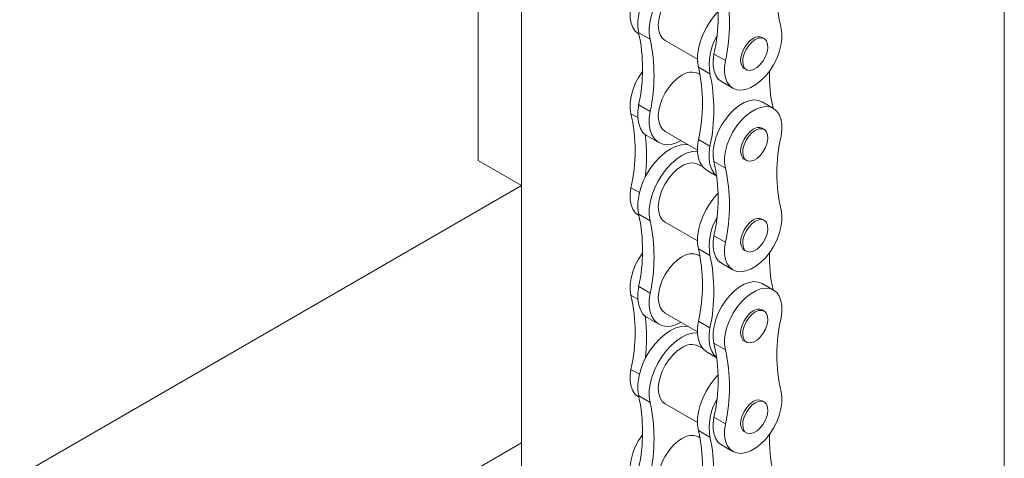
# Model space of a CAD drawing. Header units: millimetres. Extents: x 525 to 29324, y 175 to 20618.
# Tile 466 of 588: x 25339 to 25621, y 13377 to 13502. Entities that reach past the tile are written whole.
import ezdxf

# ---------------------------------------------------------------- set-up
doc = ezdxf.new("R2010")
doc.units = ezdxf.units.MM
doc.linetypes.add('SLD-Continua', pattern=[0])

msp = doc.modelspace()

# ---------------------------------------------------------------- linework, layer by layer
at = {"color": 7, "linetype": 'SLD-Continua', "lineweight": 18, "ltscale": 35}
for p, q in [((25620.72, 13085.4), (25620.72, 13688.11)), ((25482.84, 13038.49), (25482.84, 13608.53)), ((25482.84, 13038.49), (25482.84, 13608.53)), ((25482.84, 13038.49), (25482.84, 13608.53)), ((25482.84, 13038.49), (25482.84, 13608.53)), ((25482.84, 13038.49), (25482.84, 13608.53)), ((25482.84, 13038.49), (25482.84, 13608.53)), ((25482.84, 13038.49), (25482.84, 13608.53)), ((25482.84, 13038.49), (25482.84, 13608.53)), ((25470.46, 13462.12), (25470.46, 13601.38)), ((25470.46, 13462.12), (25470.46, 13601.38)), ((25470.46, 13462.12), (25470.46, 13601.38)), ((25470.46, 13462.12), (25470.46, 13601.38)), ((25470.46, 13462.12), (25470.46, 13601.38)), ((25470.46, 13462.12), (25470.46, 13601.38)), ((25470.46, 13462.12), (25470.46, 13601.38)), ((25470.46, 13462.12), (25470.46, 13601.38)), ((25516.22, 13498.3), (25516.37, 13498.21)), ((25516.28, 13498.58), (25519.55, 13496.7)), ((25523.84, 13496.33), (25533.09, 13490.99)), ((25552.13, 13496.88), (25551.55, 13497.22)), ((25541.05, 13490.6), (25537.78, 13492.49)), ((25533.83, 13486.63), (25533.36, 13486.9)), ((25536.64, 13486.83), (25533.38, 13488.72)), ((25546.45, 13488.39), (25547.04, 13488.05)), ((25539.92, 13484.62), (25543.19, 13482.73)), ((25554.81, 13476.94), (25551.55, 13478.83)), ((25514.08, 13475.46), (25516.02, 13474.34)), ((25516.28, 13477.96), (25519.55, 13476.07)), ((25523.84, 13470.4), (25533.09, 13465.06)), ((25552.13, 13470.95), (25551.55, 13471.29)), ((25518.73, 13469.09), (25522, 13467.21)), ((25536.64, 13466.21), (25533.38, 13468.09)), ((25482.84, 13454.97), (25470.46, 13462.12)), ((25482.84, 13454.97), (25470.46, 13462.12)), ((25482.84, 13454.97), (25470.46, 13462.12)), ((25482.84, 13454.97), (25470.46, 13462.12)), ((25482.84, 13454.97), (25470.46, 13462.12)), ((25482.84, 13454.97), (25470.46, 13462.12)), ((25482.84, 13454.97), (25470.46, 13462.12)), ((25482.84, 13454.97), (25470.46, 13462.12)), ((25541.05, 13459.89), (25537.78, 13461.78)), ((25546.45, 13462.46), (25547.04, 13462.12)), ((25534.62, 13460.24), (25533.36, 13460.97)), ((25535.83, 13459.22), (25538.58, 13457.64)), ((25482.84, 13454.97), (24941.9, 13142.78)), ((25482.84, 13454.97), (24941.9, 13142.78)), ((25482.84, 13454.97), (24941.9, 13142.78)), ((25482.84, 13454.97), (24941.9, 13142.78)), ((25482.84, 13454.97), (24941.9, 13142.78)), ((25482.84, 13454.97), (24941.9, 13142.78)), ((25482.84, 13454.97), (24941.9, 13142.78)), ((25482.84, 13454.97), (24941.9, 13142.78)), ((25482.84, 13381.48), (25482.84, 13454.97)), ((25482.84, 13381.48), (25482.84, 13454.97)), ((25482.84, 13381.48), (25482.84, 13454.97)), ((25482.84, 13381.48), (25482.84, 13454.97)), ((25482.84, 13381.48), (25482.84, 13454.97)), ((25482.84, 13381.48), (25482.84, 13454.97)), ((25482.84, 13381.48), (25482.84, 13454.97)), ((25482.84, 13381.48), (25482.84, 13454.97)), ((25514.08, 13454.31), (25516.48, 13452.93)), ((25516.22, 13446.44), (25516.37, 13446.36)), ((25516.28, 13446.73), (25519.55, 13444.84)), ((25523.84, 13444.47), (25533.09, 13439.13)), ((25552.13, 13445.02), (25551.55, 13445.36)), ((25541.05, 13438.75), (25537.78, 13440.63)), ((25536.64, 13434.97), (25533.38, 13436.86)), ((25546.45, 13436.53), (25547.04, 13436.19)), ((25533.83, 13434.77), (25533.36, 13435.04)), ((25539.92, 13432.76), (25543.19, 13430.88)), ((25516.28, 13426.1), (25519.55, 13424.22)), ((25554.81, 13425.09), (25551.55, 13426.97)), ((25514.08, 13423.6), (25516.02, 13422.48)), ((25552.13, 13419.09), (25551.55, 13419.43)), ((25518.73, 13417.24), (25522, 13415.35)), ((25523.84, 13418.54), (25533.09, 13413.2)), ((25536.64, 13414.35), (25533.38, 13416.24)), ((25546.45, 13410.6), (25547.04, 13410.27)), ((25534.62, 13408.39), (25533.36, 13409.11)), ((25541.05, 13408.03), (25537.78, 13409.92)), ((25535.83, 13407.37), (25538.58, 13405.78)), ((25514.08, 13402.46), (25516.48, 13401.07)), ((25516.22, 13394.59), (25516.37, 13394.5)), ((25516.28, 13394.87), (25519.55, 13392.99)), ((25523.84, 13392.61), (25533.09, 13387.27)), ((25552.13, 13393.16), (25551.55, 13393.5)), ((25541.05, 13386.89), (25537.78, 13388.78)), ((25533.83, 13382.91), (25533.36, 13383.18)), ((25536.64, 13383.12), (25533.38, 13385)), ((25546.45, 13384.68), (25547.04, 13384.34)), ((25482.84, 13381.48), (24941.9, 13069.28)), ((25482.84, 13381.48), (24941.9, 13069.28)), ((25482.84, 13381.48), (24941.9, 13069.28)), ((25482.84, 13381.48), (24941.9, 13069.28)), ((25482.84, 13381.48), (24941.9, 13069.28)), ((25482.84, 13381.48), (24941.9, 13069.28)), ((25482.84, 13381.48), (24941.9, 13069.28)), ((25482.84, 13381.48), (24941.9, 13069.28)), ((25539.92, 13380.91), (25543.19, 13379.02))]:
    msp.add_line(p, q, dxfattribs=at)
at = {"color": 7, "linetype": 'SLD-Continua', "lineweight": 18, "ltscale": 35, "flags": 128}
for points in [[(25530.45, 13518.44), (25529.78, 13518.52), (25528.37, 13518.42), (25526.87, 13517.99), (25525.33, 13517.25), (25523.8, 13516.22), (25522.3, 13514.91), (25520.89, 13513.38), (25519.6, 13511.66), (25518.46, 13509.8), (25517.51, 13507.85), (25516.78, 13505.86), (25516.28, 13503.88), (25516.02, 13501.98), (25516.02, 13500.2), (25516.28, 13498.58)], [(25533.1, 13516.63), (25533.05, 13516.63), (25531.63, 13516.53), (25530.14, 13516.11), (25528.6, 13515.36), (25527.06, 13514.33), (25525.57, 13513.03), (25524.15, 13511.5), (25522.86, 13509.78), (25521.73, 13507.92), (25520.78, 13505.96), (25520.05, 13503.97), (25519.54, 13502), (25519.29, 13500.09), (25519.29, 13498.31), (25519.55, 13496.7)], [(25528.6, 13512.36), (25527.29, 13511.45), (25526.02, 13510.28), (25524.86, 13508.88), (25523.84, 13507.33), (25523, 13505.67), (25522.38, 13503.96), (25521.99, 13502.28), (25521.87, 13500.69), (25521.99, 13499.25), (25522.38, 13498.01), (25523, 13497.02), (25523.84, 13496.33), (25523.84, 13496.33)], [(25514.08, 13506.17), (25513.84, 13504.41), (25513.85, 13502.76), (25514.1, 13501.29), (25514.6, 13500.03), (25515.31, 13499.02), (25516.22, 13498.3)], [(25538.88, 13504.53), (25537.98, 13503.52), (25536.69, 13501.79), (25535.56, 13499.93), (25534.61, 13497.98), (25533.88, 13495.99), (25533.38, 13494.01), (25533.12, 13492.11), (25533.12, 13490.33), (25533.38, 13488.72)], [(25541.05, 13490.6), (25540.81, 13488.84), (25540.82, 13487.2), (25541.07, 13485.72), (25541.57, 13484.46), (25542.29, 13483.45), (25543.21, 13482.73), (25544.3, 13482.3), (25545.54, 13482.19), (25546.88, 13482.41), (25548.29, 13482.93), (25549.71, 13483.76), (25551.12, 13484.85), (25552.46, 13486.19), (25553.7, 13487.73), (25554.8, 13489.41), (25555.72, 13491.21), (25556.44, 13493.04), (25556.93, 13494.88), (25557.19, 13496.65), (25557.19, 13498.3), (25556.96, 13499.79)], [(25549, 13496.96), (25548.03, 13496.25), (25547.13, 13495.28), (25546.37, 13494.12), (25545.8, 13492.87), (25545.47, 13491.61), (25545.41, 13490.44), (25545.61, 13489.45), (25546.06, 13488.7), (25546.45, 13488.39)], [(25549.59, 13496.63), (25548.62, 13495.91), (25547.72, 13494.94), (25546.95, 13493.78), (25546.39, 13492.53), (25546.06, 13491.28), (25545.99, 13490.11), (25546.19, 13489.11), (25546.64, 13488.37), (25547.31, 13487.92), (25548.15, 13487.82), (25549.1, 13488.06), (25550.08, 13488.63), (25551.02, 13489.48), (25551.86, 13490.55), (25552.53, 13491.76), (25552.98, 13493.03), (25553.18, 13494.25), (25553.11, 13495.35), (25552.79, 13496.22), (25552.22, 13496.82), (25551.46, 13497.1), (25550.56, 13497.03), (25549.59, 13496.63)], [(25537.78, 13492.49), (25537.54, 13490.73), (25537.55, 13489.08), (25537.81, 13487.61), (25538.3, 13486.35), (25539.02, 13485.34), (25539.92, 13484.62)], [(25517.38, 13487.58), (25517.33, 13487.52), (25516.24, 13485.83), (25515.31, 13484.04), (25514.6, 13482.2), (25514.1, 13480.37), (25513.85, 13478.6), (25513.84, 13476.94), (25514.08, 13475.46)], [(25528.6, 13486.43), (25527.29, 13485.52), (25526.02, 13484.35), (25524.86, 13482.96), (25523.84, 13481.4), (25523, 13479.74), (25522.38, 13478.03), (25521.99, 13476.35), (25521.87, 13474.76), (25521.99, 13473.32), (25522.38, 13472.08), (25523, 13471.09), (25523.84, 13470.4), (25523.84, 13470.4)], [(25551.55, 13478.83), (25551.53, 13478.84), (25550.43, 13479.26), (25549.2, 13479.37), (25547.85, 13479.16), (25546.45, 13478.63), (25545.02, 13477.81), (25543.61, 13476.71), (25542.27, 13475.37), (25541.04, 13473.84), (25539.94, 13472.15), (25539.02, 13470.36), (25538.3, 13468.52), (25537.81, 13466.69), (25537.55, 13464.92), (25537.54, 13463.26), (25537.78, 13461.78)], [(25516.28, 13477.96), (25516.02, 13476.06), (25516.02, 13474.27), (25516.28, 13472.66), (25516.78, 13471.27), (25517.51, 13470.12), (25518.46, 13469.26), (25518.73, 13469.09)], [(25519.55, 13476.07), (25519.29, 13474.17), (25519.29, 13472.39), (25519.54, 13470.78), (25520.05, 13469.38), (25520.78, 13468.24), (25521.73, 13467.38), (25522.86, 13466.82), (25524.15, 13466.6), (25525.57, 13466.69), (25527.06, 13467.12), (25528.42, 13467.76)], [(25556.96, 13469.07), (25557.19, 13470.84), (25557.19, 13472.48), (25556.93, 13473.95), (25556.44, 13475.21), (25555.72, 13476.22), (25554.8, 13476.95), (25553.7, 13477.38), (25552.46, 13477.48), (25551.12, 13477.27), (25549.71, 13476.74), (25548.29, 13475.92), (25546.88, 13474.82), (25545.54, 13473.49), (25544.3, 13471.95), (25543.21, 13470.26), (25542.29, 13468.47), (25541.57, 13466.63), (25541.07, 13464.8), (25540.82, 13463.03), (25540.81, 13461.38), (25541.05, 13459.89)], [(25549, 13471.04), (25548.03, 13470.32), (25547.13, 13469.35), (25546.37, 13468.19), (25545.8, 13466.94), (25545.47, 13465.69), (25545.41, 13464.52), (25545.61, 13463.52), (25546.06, 13462.78), (25546.45, 13462.46)], [(25549.59, 13470.7), (25548.62, 13469.98), (25547.72, 13469.01), (25546.95, 13467.86), (25546.39, 13466.6), (25546.06, 13465.35), (25545.99, 13464.18), (25546.19, 13463.18), (25546.64, 13462.44), (25547.31, 13462), (25548.15, 13461.89), (25549.1, 13462.13), (25550.08, 13462.7), (25551.02, 13463.55), (25551.86, 13464.62), (25552.53, 13465.84), (25552.98, 13467.1), (25553.18, 13468.33), (25553.11, 13469.42), (25552.79, 13470.3), (25552.22, 13470.9), (25551.46, 13471.17), (25550.56, 13471.1), (25549.59, 13470.7)], [(25533.38, 13468.09), (25533.12, 13466.19), (25533.12, 13464.41), (25533.38, 13462.79), (25533.88, 13461.4), (25534.61, 13460.25), (25535.56, 13459.39), (25535.83, 13459.22)], [(25530.45, 13466.58), (25529.78, 13466.66), (25528.37, 13466.56), (25526.87, 13466.13), (25525.33, 13465.39), (25523.8, 13464.36), (25522.3, 13463.06), (25520.89, 13461.53), (25519.6, 13459.81), (25518.46, 13457.94), (25517.51, 13455.99), (25516.78, 13454), (25516.28, 13452.02), (25516.02, 13450.12), (25516.02, 13448.34), (25516.28, 13446.73)], [(25533.1, 13464.77), (25533.05, 13464.77), (25531.63, 13464.67), (25530.14, 13464.25), (25528.6, 13463.51), (25527.06, 13462.47), (25525.57, 13461.17), (25524.15, 13459.64), (25522.86, 13457.92), (25521.73, 13456.06), (25520.78, 13454.11), (25520.05, 13452.11), (25519.54, 13450.14), (25519.29, 13448.24), (25519.29, 13446.45), (25519.55, 13444.84)], [(25536.64, 13466.21), (25536.39, 13464.3), (25536.39, 13462.52), (25536.64, 13460.91), (25537.14, 13459.51), (25537.88, 13458.37), (25538.57, 13457.69)], [(25528.6, 13460.5), (25527.29, 13459.59), (25526.02, 13458.42), (25524.86, 13457.03), (25523.84, 13455.47), (25523, 13453.81), (25522.38, 13452.11), (25521.99, 13450.43), (25521.87, 13448.83), (25521.99, 13447.39), (25522.38, 13446.15), (25523, 13445.17), (25523.84, 13444.47), (25523.84, 13444.47)], [(25514.08, 13454.31), (25513.84, 13452.55), (25513.85, 13450.91), (25514.1, 13449.43), (25514.6, 13448.17), (25515.31, 13447.16), (25516.22, 13446.44)], [(25538.88, 13452.67), (25537.98, 13451.66), (25536.69, 13449.94), (25535.56, 13448.08), (25534.61, 13446.12), (25533.88, 13444.13), (25533.38, 13442.16), (25533.12, 13440.25), (25533.12, 13438.47), (25533.38, 13436.86)], [(25541.05, 13438.75), (25540.81, 13436.98), (25540.82, 13435.34), (25541.07, 13433.87), (25541.57, 13432.61), (25542.29, 13431.6), (25543.21, 13430.87), (25544.3, 13430.44), (25545.54, 13430.34), (25546.88, 13430.55), (25548.29, 13431.08), (25549.71, 13431.9), (25551.12, 13433), (25552.46, 13434.33), (25553.7, 13435.87), (25554.8, 13437.56), (25555.72, 13439.35), (25556.44, 13441.19), (25556.93, 13443.02), (25557.19, 13444.79), (25557.19, 13446.44), (25556.96, 13447.93)], [(25549, 13445.11), (25548.03, 13444.39), (25547.13, 13443.42), (25546.37, 13442.27), (25545.8, 13441.01), (25545.47, 13439.76), (25545.41, 13438.59), (25545.61, 13437.59), (25546.06, 13436.85), (25546.45, 13436.53)], [(25549.59, 13444.77), (25548.62, 13444.05), (25547.72, 13443.08), (25546.95, 13441.93), (25546.39, 13440.68), (25546.06, 13439.42), (25545.99, 13438.25), (25546.19, 13437.26), (25546.64, 13436.51), (25547.31, 13436.07), (25548.15, 13435.96), (25549.1, 13436.2), (25550.08, 13436.77), (25551.02, 13437.62), (25551.86, 13438.69), (25552.53, 13439.91), (25552.98, 13441.17), (25553.18, 13442.4), (25553.11, 13443.49), (25552.79, 13444.37), (25552.22, 13444.97), (25551.46, 13445.24), (25550.56, 13445.18), (25549.59, 13444.77)], [(25537.78, 13440.63), (25537.54, 13438.87), (25537.55, 13437.23), (25537.81, 13435.75), (25538.3, 13434.49), (25539.02, 13433.48), (25539.92, 13432.76)], [(25517.38, 13435.72), (25517.33, 13435.66), (25516.24, 13433.97), (25515.31, 13432.18), (25514.6, 13430.34), (25514.1, 13428.51), (25513.85, 13426.74), (25513.84, 13425.09), (25514.08, 13423.6)], [(25528.6, 13434.57), (25527.29, 13433.66), (25526.02, 13432.49), (25524.86, 13431.1), (25523.84, 13429.54), (25523, 13427.88), (25522.38, 13426.18), (25521.99, 13424.5), (25521.87, 13422.9), (25521.99, 13421.46), (25522.38, 13420.22), (25523, 13419.24), (25523.84, 13418.54), (25523.84, 13418.54)], [(25551.55, 13426.97), (25551.53, 13426.98), (25550.43, 13427.4), (25549.2, 13427.51), (25547.85, 13427.3), (25546.45, 13426.77), (25545.02, 13425.95), (25543.61, 13424.85), (25542.27, 13423.52), (25541.04, 13421.98), (25539.94, 13420.29), (25539.02, 13418.5), (25538.3, 13416.66), (25537.81, 13414.83), (25537.55, 13413.06), (25537.54, 13411.41), (25537.78, 13409.92)], [(25516.28, 13426.1), (25516.02, 13424.2), (25516.02, 13422.42), (25516.28, 13420.81), (25516.78, 13419.41), (25517.51, 13418.26), (25518.46, 13417.41), (25518.73, 13417.24)], [(25556.96, 13417.22), (25557.19, 13418.98), (25557.19, 13420.62), (25556.93, 13422.1), (25556.44, 13423.36), (25555.72, 13424.37), (25554.8, 13425.1), (25553.7, 13425.52), (25552.46, 13425.63), (25551.12, 13425.41), (25549.71, 13424.89), (25548.29, 13424.06), (25546.88, 13422.97), (25545.54, 13421.63), (25544.3, 13420.09), (25543.21, 13418.41), (25542.29, 13416.62), (25541.57, 13414.78), (25541.07, 13412.94), (25540.82, 13411.18), (25540.81, 13409.52), (25541.05, 13408.03)], [(25519.55, 13424.22), (25519.29, 13422.31), (25519.29, 13420.53), (25519.54, 13418.92), (25520.05, 13417.52), (25520.78, 13416.38), (25521.73, 13415.52), (25522.86, 13414.97), (25524.15, 13414.74), (25525.57, 13414.84), (25527.06, 13415.26), (25528.42, 13415.9)], [(25549, 13419.18), (25548.03, 13418.46), (25547.13, 13417.49), (25546.37, 13416.34), (25545.8, 13415.09), (25545.47, 13413.83), (25545.41, 13412.66), (25545.61, 13411.67), (25546.06, 13410.92), (25546.45, 13410.6)], [(25549.59, 13418.84), (25548.62, 13418.12), (25547.72, 13417.15), (25546.95, 13416), (25546.39, 13414.75), (25546.06, 13413.49), (25545.99, 13412.32), (25546.19, 13411.33), (25546.64, 13410.58), (25547.31, 13410.14), (25548.15, 13410.03), (25549.1, 13410.27), (25550.08, 13410.84), (25551.02, 13411.69), (25551.86, 13412.76), (25552.53, 13413.98), (25552.98, 13415.25), (25553.18, 13416.47), (25553.11, 13417.56), (25552.79, 13418.44), (25552.22, 13419.04), (25551.46, 13419.31), (25550.56, 13419.25), (25549.59, 13418.84)], [(25533.38, 13416.24), (25533.12, 13414.33), (25533.12, 13412.55), (25533.38, 13410.94), (25533.88, 13409.54), (25534.61, 13408.4), (25535.56, 13407.54), (25535.83, 13407.37)], [(25530.45, 13414.73), (25529.78, 13414.8), (25528.37, 13414.7), (25526.87, 13414.28), (25525.33, 13413.54), (25523.8, 13412.5), (25522.3, 13411.2), (25520.89, 13409.67), (25519.6, 13407.95), (25518.46, 13406.09), (25517.51, 13404.13), (25516.78, 13402.14), (25516.28, 13400.17), (25516.02, 13398.26), (25516.02, 13396.48), (25516.28, 13394.87)], [(25536.64, 13414.35), (25536.39, 13412.45), (25536.39, 13410.66), (25536.64, 13409.05), (25537.14, 13407.66), (25537.88, 13406.51), (25538.57, 13405.83)], [(25533.1, 13412.91), (25533.05, 13412.92), (25531.63, 13412.82), (25530.14, 13412.39), (25528.6, 13411.65), (25527.06, 13410.62), (25525.57, 13409.32), (25524.15, 13407.78), (25522.86, 13406.06), (25521.73, 13404.2), (25520.78, 13402.25), (25520.05, 13400.26), (25519.54, 13398.28), (25519.29, 13396.38), (25519.29, 13394.6), (25519.55, 13392.99)], [(25528.6, 13408.64), (25527.29, 13407.73), (25526.02, 13406.56), (25524.86, 13405.17), (25523.84, 13403.62), (25523, 13401.95), (25522.38, 13400.25), (25521.99, 13398.57), (25521.87, 13396.98), (25521.99, 13395.53), (25522.38, 13394.3), (25523, 13393.31), (25523.84, 13392.61), (25523.84, 13392.61)], [(25514.08, 13402.46), (25513.84, 13400.69), (25513.85, 13399.05), (25514.1, 13397.58), (25514.6, 13396.31), (25515.31, 13395.31), (25516.22, 13394.59)], [(25538.88, 13400.81), (25537.98, 13399.8), (25536.69, 13398.08), (25535.56, 13396.22), (25534.61, 13394.27), (25533.88, 13392.27), (25533.38, 13390.3), (25533.12, 13388.4), (25533.12, 13386.61), (25533.38, 13385)], [(25541.05, 13386.89), (25540.81, 13385.13), (25540.82, 13383.48), (25541.07, 13382.01), (25541.57, 13380.75), (25542.29, 13379.74), (25543.21, 13379.01), (25544.3, 13378.59), (25545.54, 13378.48), (25546.88, 13378.69), (25548.29, 13379.22), (25549.71, 13380.04), (25551.12, 13381.14), (25552.46, 13382.48), (25553.7, 13384.01), (25554.8, 13385.7), (25555.72, 13387.49), (25556.44, 13389.33), (25556.93, 13391.16), (25557.19, 13392.93), (25557.19, 13394.58), (25556.96, 13396.07)], [(25549, 13393.25), (25548.03, 13392.53), (25547.13, 13391.56), (25546.37, 13390.41), (25545.8, 13389.16), (25545.47, 13387.9), (25545.41, 13386.73), (25545.61, 13385.74), (25546.06, 13384.99), (25546.45, 13384.68)], [(25549.59, 13392.91), (25548.62, 13392.2), (25547.72, 13391.23), (25546.95, 13390.07), (25546.39, 13388.82), (25546.06, 13387.56), (25545.99, 13386.39), (25546.19, 13385.4), (25546.64, 13384.65), (25547.31, 13384.21), (25548.15, 13384.11), (25549.1, 13384.35), (25550.08, 13384.91), (25551.02, 13385.76), (25551.86, 13386.84), (25552.53, 13388.05), (25552.98, 13389.32), (25553.18, 13390.54), (25553.11, 13391.63), (25552.79, 13392.51), (25552.22, 13393.11), (25551.46, 13393.39), (25550.56, 13393.32), (25549.59, 13392.91)], [(25537.78, 13388.78), (25537.54, 13387.01), (25537.55, 13385.37), (25537.81, 13383.9), (25538.3, 13382.63), (25539.02, 13381.62), (25539.92, 13380.91)], [(25517.38, 13383.86), (25517.33, 13383.8), (25516.24, 13382.12), (25515.31, 13380.32), (25514.6, 13378.49), (25514.1, 13376.65), (25513.85, 13374.88), (25513.84, 13373.23), (25514.08, 13371.74)], [(25528.6, 13382.71), (25527.29, 13381.81), (25526.02, 13380.63), (25524.86, 13379.24), (25523.84, 13377.69), (25523, 13376.02), (25522.38, 13374.32), (25521.99, 13372.64), (25521.87, 13371.05), (25521.99, 13369.61), (25522.38, 13368.37), (25523, 13367.38), (25523.84, 13366.69), (25523.84, 13366.69)]]:
    msp.add_lwpolyline(points, dxfattribs=at)
at = {"color": 7, "linetype": 'SLD-Continua', "lineweight": 18, "ltscale": 1225}
for centre, radius, start, end in [((25603.84, 13510.36), 48.07, 167.2941, 192.7059), ((25490.89, 13503.06), 48.07, 347.2941, 12.7059), ((25494.16, 13501.18), 48.07, 347.2941, 12.7059), ((25469.31, 13488.27), 48.08, 347.6159, 12.3841), ((25472.58, 13486.39), 48.08, 347.6159, 12.3841), ((25552.64, 13489.5), 16.22, 150.0556, 189.4845), ((25550.49, 13494.91), 2.54, 65.381, 125.9208), ((25531.39, 13482.53), 4.79, 65.6927, 125.6091), ((25486.41, 13478.4), 48.08, 347.6159, 12.3841), ((25489.68, 13476.52), 48.08, 347.6159, 12.3841), ((25595.24, 13486.23), 41.61, 178.023, 192.7757), ((25467.19, 13464.88), 48.07, 347.2941, 12.7059), ((25550.49, 13468.98), 2.54, 65.381, 125.9208), ((25470.13, 13463.45), 48.38, 352.6955, 7.184), ((25603.84, 13458.5), 48.07, 167.2941, 192.7059), ((25531.39, 13456.6), 4.79, 65.6927, 125.6091), ((25490.89, 13451.2), 48.07, 347.2941, 12.7059), ((25494.16, 13449.32), 48.07, 347.2941, 12.7059), ((25469.31, 13436.42), 48.08, 347.6159, 12.3841), ((25472.58, 13434.53), 48.08, 347.6159, 12.3841), ((25552.64, 13437.65), 16.22, 150.0556, 189.4845), ((25550.49, 13443.05), 2.54, 65.381, 125.9208), ((25486.41, 13426.55), 48.08, 347.6159, 12.3841), ((25531.39, 13430.68), 4.79, 65.6927, 125.6091), ((25489.68, 13424.66), 48.08, 347.6159, 12.3841), ((25595.24, 13434.37), 41.61, 178.023, 192.7757), ((25467.19, 13413.03), 48.07, 347.2941, 12.7059), ((25550.49, 13417.12), 2.54, 65.381, 125.9208), ((25470.13, 13411.6), 48.38, 352.6955, 7.184), ((25603.84, 13406.64), 48.07, 167.2941, 192.7059), ((25531.39, 13404.75), 4.79, 65.6927, 125.6091), ((25490.89, 13399.35), 48.07, 347.2941, 12.7059), ((25494.16, 13397.46), 48.07, 347.2941, 12.7059), ((25469.31, 13384.56), 48.08, 347.6159, 12.3841), ((25552.64, 13385.79), 16.22, 150.0556, 189.4845), ((25550.49, 13391.19), 2.54, 65.381, 125.9208), ((25472.58, 13382.67), 48.08, 347.6159, 12.3841), ((25531.39, 13378.82), 4.79, 65.6927, 125.6091), ((25486.41, 13374.69), 48.08, 347.6159, 12.3841), ((25489.68, 13372.81), 48.08, 347.6159, 12.3841), ((25595.24, 13382.52), 41.61, 178.023, 192.7757)]:
    msp.add_arc(centre, radius, start, end, dxfattribs=at)

doc.saveas('drawing.dxf')
